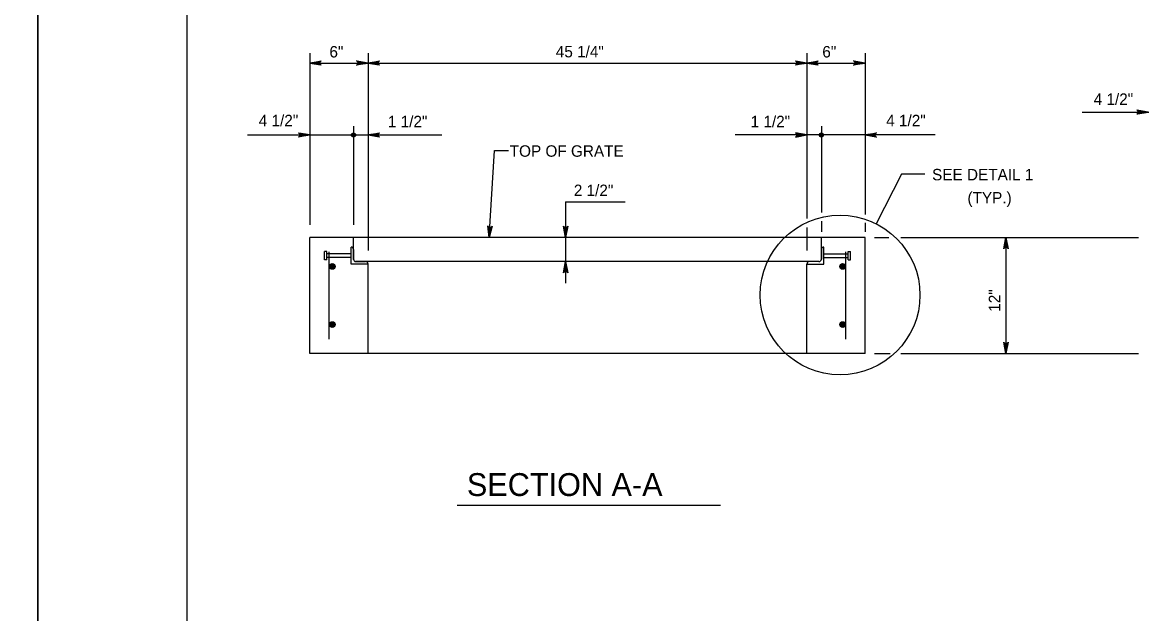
# Model space of a CAD drawing. Extents: x 2087776 to 2104538, y 970919 to 982612.
# Drawn here: x 2093281 to 2094243, y 981244 to 981752 of the extents above; entities that cross this region are included whole.
import ezdxf

# ---------------------------------------------------------------- set-up
doc = ezdxf.new("R2010")
doc.units = 0
doc.layers.add('1', color=7, linetype='Continuous')
doc.layers.add('PLT-BNDY', color=7, linetype='Continuous')

msp = doc.modelspace()

# ---------------------------------------------------------------- linework, layer by layer
at = {"layer": '1'}
for p, q in [((2093527.87, 981725.79), (2093527.87, 981578.08)), ((2093527.87, 981717.22), (2094004.95, 981717.22)), ((2093577.86, 981725.79), (2093577.86, 981556.01)), ((2093954.95, 981725.79), (2093954.95, 981583.49)), ((2094004.95, 981725.79), (2094004.95, 981586.99)), ((2094191.53, 981674.95), (2094360.31, 981674.95)), ((2093565.36, 981662.77), (2093565.36, 981578.08)), ((2093967.45, 981662.77), (2093967.45, 981588.54)), ((2093474.26, 981655.29), (2093641.35, 981655.29)), ((2094065.29, 981655.29), (2093893.27, 981655.29)), ((2094036.31, 981621.66), (2094014.59, 981578.86)), ((2094056.5, 981621.66), (2094036.31, 981621.66)), ((2093747.59, 981597.92), (2093798.94, 981597.92)), ((2093747.59, 981597.92), (2093747.59, 981527.97)), ((2093954.95, 981575.6), (2093954.95, 981556.01)), ((2093967.45, 981581.29), (2093967.45, 981571.98)), ((2094004.95, 981579.74), (2094004.95, 981571.98)), ((2094004.95, 981567.22), (2093527.87, 981567.22)), ((2093527.87, 981467.22), (2093527.87, 981567.22)), ((2093565.36, 981548.19), (2093565.36, 981567.22)), ((2093967.45, 981548.08), (2093967.45, 981567.22)), ((2094004.95, 981467.22), (2094004.95, 981567.22)), ((2094013.02, 981567.22), (2094025.44, 981567.22)), ((2094035.79, 981567.22), (2094239.96, 981567.22)), ((2094126.03, 981567.22), (2094126.03, 981467.22)), ((2093542.37, 981555.16), (2093540.37, 981555.16)), ((2093540.37, 981548.04), (2093540.37, 981555.16)), ((2093542.37, 981548.04), (2093542.37, 981555.16)), ((2093563.28, 981553.16), (2093542.37, 981553.16)), ((2093544.54, 981479.72), (2093544.54, 981554.72)), ((2093563.28, 981544.31), (2093563.28, 981558.89)), ((2093565.36, 981556.8), (2093565.36, 981548.47)), ((2093967.45, 981556.8), (2093967.45, 981548.47)), ((2093969.53, 981544.31), (2093969.53, 981558.89)), ((2093969.53, 981553.16), (2093990.45, 981553.16)), ((2093988.28, 981554.72), (2093988.28, 981479.72)), ((2093990.45, 981555.16), (2093992.45, 981555.16)), ((2093990.45, 981548.04), (2093990.45, 981555.16)), ((2093992.45, 981548.04), (2093992.45, 981555.16)), ((2093540.37, 981548.04), (2093540.37, 981549.44)), ((2093542.37, 981548.04), (2093540.37, 981548.04)), ((2093542.37, 981548.04), (2093542.37, 981550.27)), ((2093563.28, 981550.04), (2093542.37, 981550.04)), ((2093577.86, 981544.31), (2093563.28, 981544.31)), ((2093576.81, 981546.39), (2093567.13, 981546.39)), ((2093567.44, 981546.39), (2093575.77, 981546.39)), ((2093956, 981546.39), (2093576.81, 981546.39)), ((2093577.86, 981467.22), (2093577.86, 981544.31)), ((2093954.95, 981467.22), (2093954.95, 981544.31)), ((2093954.95, 981544.31), (2093969.53, 981544.31)), ((2093965.37, 981546.39), (2093956, 981546.39)), ((2093965.37, 981546.39), (2093957.04, 981546.39)), ((2093969.53, 981550.04), (2093990.45, 981550.04)), ((2093990.45, 981548.04), (2093990.45, 981550.27)), ((2093990.45, 981548.04), (2093992.45, 981548.04)), ((2093992.45, 981548.04), (2093992.45, 981549.44)), ((2094004.95, 981467.22), (2093527.87, 981467.22)), ((2094013.02, 981467.22), (2094026.48, 981467.22)), ((2094035.79, 981467.22), (2094239.96, 981467.22)), ((2093654.48, 981336.81), (2093880.89, 981336.81))]:
    msp.add_line(p, q, dxfattribs=at)
for points in [[(2096000.74, 980712.64), (2096000.74, 982563.04), (2093422, 982563.04), (2093422, 980712.64), (2096000.74, 980712.64), (2096000.74, 980799.12), (2095344.57, 980799.12), (2095344.57, 981011.32), (2096000.74, 981011.32), (2096000.74, 981106.34), (2095344.57, 981106.34), (2095344.57, 980712.64), (2095603.11, 980712.64), (2095603.11, 980799.12), (2095603.11, 980712.64), (2095855.73, 980712.64), (2095855.73, 980799.12), (2095855.73, 980758.72), (2096000.74, 980758.72)], [(2093527.87, 981717.22), (2093537.65, 981719.05), (2093537.27, 981718.79), (2093536.9, 981718.53), (2093536.7, 981718.2), (2093536.51, 981717.88), (2093536.45, 981717.55), (2093536.4, 981717.22), (2093536.45, 981716.89), (2093536.51, 981716.56), (2093536.7, 981716.23), (2093536.9, 981715.91), (2093537.27, 981715.65), (2093537.65, 981715.38), (2093527.87, 981717.22), (2093537.27, 981715.65), (2093536.9, 981715.91), (2093527.87, 981717.22), (2093536.7, 981716.23), (2093536.51, 981716.56), (2093527.87, 981717.22), (2093536.45, 981716.89), (2093536.4, 981717.22), (2093527.87, 981717.22), (2093536.45, 981717.55), (2093536.51, 981717.88), (2093527.87, 981717.22), (2093536.7, 981718.2), (2093536.9, 981718.53), (2093527.87, 981717.22), (2093537.27, 981718.79)], [(2093577.86, 981717.22), (2093568.07, 981715.38), (2093568.45, 981715.65), (2093568.83, 981715.91), (2093569.02, 981716.23), (2093569.21, 981716.56), (2093569.27, 981716.89), (2093569.33, 981717.22), (2093569.27, 981717.55), (2093569.21, 981717.88), (2093569.02, 981718.2), (2093568.83, 981718.53), (2093568.45, 981718.79), (2093568.07, 981719.05), (2093577.86, 981717.22), (2093568.45, 981718.79), (2093568.83, 981718.53), (2093577.86, 981717.22), (2093569.02, 981718.2), (2093569.21, 981717.88), (2093577.86, 981717.22), (2093569.27, 981717.55), (2093569.33, 981717.22), (2093577.86, 981717.22), (2093569.27, 981716.89), (2093569.21, 981716.56), (2093577.86, 981717.22), (2093569.02, 981716.23), (2093568.83, 981715.91), (2093577.86, 981717.22), (2093568.45, 981715.65)], [(2093577.86, 981717.22), (2093587.64, 981719.05), (2093587.27, 981718.79), (2093586.89, 981718.53), (2093586.69, 981718.2), (2093586.5, 981717.88), (2093586.44, 981717.55), (2093586.39, 981717.22), (2093586.44, 981716.89), (2093586.5, 981716.56), (2093586.69, 981716.23), (2093586.89, 981715.91), (2093587.27, 981715.65), (2093587.64, 981715.38), (2093577.86, 981717.22), (2093587.27, 981715.65), (2093586.89, 981715.91), (2093577.86, 981717.22), (2093586.69, 981716.23), (2093586.5, 981716.56), (2093577.86, 981717.22), (2093586.44, 981716.89), (2093586.39, 981717.22), (2093577.86, 981717.22), (2093586.44, 981717.55), (2093586.5, 981717.88), (2093577.86, 981717.22), (2093586.69, 981718.2), (2093586.89, 981718.53), (2093577.86, 981717.22), (2093587.27, 981718.79)], [(2093954.95, 981717.22), (2093945.17, 981715.38), (2093945.55, 981715.65), (2093945.92, 981715.91), (2093946.12, 981716.23), (2093946.31, 981716.56), (2093946.37, 981716.89), (2093946.42, 981717.22), (2093946.37, 981717.55), (2093946.31, 981717.88), (2093946.12, 981718.2), (2093945.92, 981718.53), (2093945.55, 981718.79), (2093945.17, 981719.05), (2093954.95, 981717.22), (2093945.55, 981718.79), (2093945.92, 981718.53), (2093954.95, 981717.22), (2093946.12, 981718.2), (2093946.31, 981717.88), (2093954.95, 981717.22), (2093946.37, 981717.55), (2093946.42, 981717.22), (2093954.95, 981717.22), (2093946.37, 981716.89), (2093946.31, 981716.56), (2093954.95, 981717.22), (2093946.12, 981716.23), (2093945.92, 981715.91), (2093954.95, 981717.22), (2093945.55, 981715.65)], [(2093954.95, 981717.22), (2093964.74, 981719.05), (2093964.36, 981718.79), (2093963.99, 981718.53), (2093963.79, 981718.2), (2093963.6, 981717.88), (2093963.54, 981717.55), (2093963.48, 981717.22), (2093963.54, 981716.89), (2093963.6, 981716.56), (2093963.79, 981716.23), (2093963.99, 981715.91), (2093964.36, 981715.65), (2093964.74, 981715.38), (2093954.95, 981717.22), (2093964.36, 981715.65), (2093963.99, 981715.91), (2093954.95, 981717.22), (2093963.79, 981716.23), (2093963.6, 981716.56), (2093954.95, 981717.22), (2093963.54, 981716.89), (2093963.48, 981717.22), (2093954.95, 981717.22), (2093963.54, 981717.55), (2093963.6, 981717.88), (2093954.95, 981717.22), (2093963.79, 981718.2), (2093963.99, 981718.53), (2093954.95, 981717.22), (2093964.36, 981718.79)], [(2094004.95, 981717.22), (2093995.16, 981715.38), (2093995.54, 981715.65), (2093995.91, 981715.91), (2093996.11, 981716.23), (2093996.3, 981716.56), (2093996.36, 981716.89), (2093996.42, 981717.22), (2093996.36, 981717.55), (2093996.3, 981717.88), (2093996.11, 981718.2), (2093995.91, 981718.53), (2093995.54, 981718.79), (2093995.16, 981719.05), (2094004.95, 981717.22), (2093995.54, 981718.79), (2093995.91, 981718.53), (2094004.95, 981717.22), (2093996.11, 981718.2), (2093996.3, 981717.88), (2094004.95, 981717.22), (2093996.36, 981717.55), (2093996.42, 981717.22), (2094004.95, 981717.22), (2093996.36, 981716.89), (2093996.3, 981716.56), (2094004.95, 981717.22), (2093996.11, 981716.23), (2093995.91, 981715.91), (2094004.95, 981717.22), (2093995.54, 981715.65)], [(2094248.38, 981674.95), (2094238.6, 981673.11), (2094238.97, 981673.37), (2094239.35, 981673.63), (2094239.55, 981673.96), (2094239.74, 981674.29), (2094239.8, 981674.62), (2094239.85, 981674.95), (2094239.8, 981675.27), (2094239.74, 981675.6), (2094239.55, 981675.93), (2094239.35, 981676.26), (2094238.97, 981676.52), (2094238.6, 981676.78), (2094248.38, 981674.95), (2094238.97, 981676.52), (2094239.35, 981676.26), (2094248.38, 981674.95), (2094239.55, 981675.93), (2094239.74, 981675.6), (2094248.38, 981674.95), (2094239.8, 981675.27), (2094239.85, 981674.95), (2094248.38, 981674.95), (2094239.8, 981674.62), (2094239.74, 981674.29), (2094248.38, 981674.95), (2094239.55, 981673.96), (2094239.35, 981673.63), (2094248.38, 981674.95), (2094238.97, 981673.37)], [(2093527.87, 981655.29), (2093518.08, 981653.46), (2093518.46, 981653.72), (2093518.83, 981653.98), (2093519.03, 981654.31), (2093519.22, 981654.64), (2093519.28, 981654.97), (2093519.34, 981655.29), (2093519.28, 981655.62), (2093519.22, 981655.95), (2093519.03, 981656.28), (2093518.83, 981656.61), (2093518.46, 981656.87), (2093518.08, 981657.13), (2093527.87, 981655.29), (2093518.46, 981656.87), (2093518.83, 981656.61), (2093527.87, 981655.29), (2093519.03, 981656.28), (2093519.22, 981655.95), (2093527.87, 981655.29), (2093519.28, 981655.62), (2093519.34, 981655.29), (2093527.87, 981655.29), (2093519.28, 981654.97), (2093519.22, 981654.64), (2093527.87, 981655.29), (2093519.03, 981654.31), (2093518.83, 981653.98), (2093527.87, 981655.29), (2093518.46, 981653.72)], [(2093577.86, 981655.29), (2093587.64, 981657.13), (2093587.27, 981656.87), (2093586.89, 981656.61), (2093586.69, 981656.28), (2093586.5, 981655.95), (2093586.44, 981655.62), (2093586.39, 981655.29), (2093586.44, 981654.97), (2093586.5, 981654.64), (2093586.69, 981654.31), (2093586.89, 981653.98), (2093587.27, 981653.72), (2093587.64, 981653.46), (2093577.86, 981655.29), (2093587.27, 981653.72), (2093586.89, 981653.98), (2093577.86, 981655.29), (2093586.69, 981654.31), (2093586.5, 981654.64), (2093577.86, 981655.29), (2093586.44, 981654.97), (2093586.39, 981655.29), (2093577.86, 981655.29), (2093586.44, 981655.62), (2093586.5, 981655.95), (2093577.86, 981655.29), (2093586.69, 981656.28), (2093586.89, 981656.61), (2093577.86, 981655.29), (2093587.27, 981656.87)], [(2093954.95, 981655.29), (2093945.17, 981657.13), (2093945.55, 981656.87), (2093945.92, 981656.61), (2093946.12, 981656.28), (2093946.31, 981655.95), (2093946.37, 981655.62), (2093946.42, 981655.29), (2093946.37, 981654.97), (2093946.31, 981654.64), (2093946.12, 981654.31), (2093945.92, 981653.98), (2093945.55, 981653.72), (2093945.17, 981653.46), (2093954.95, 981655.29), (2093945.55, 981653.72), (2093945.92, 981653.98), (2093954.95, 981655.29), (2093946.12, 981654.31), (2093946.31, 981654.64), (2093954.95, 981655.29), (2093946.37, 981654.97), (2093946.42, 981655.29), (2093954.95, 981655.29), (2093946.37, 981655.62), (2093946.31, 981655.95), (2093954.95, 981655.29), (2093946.12, 981656.28), (2093945.92, 981656.61), (2093954.95, 981655.29), (2093945.55, 981656.87)], [(2094004.95, 981655.29), (2094014.73, 981657.13), (2094014.35, 981656.87), (2094013.98, 981656.61), (2094013.78, 981656.28), (2094013.59, 981655.95), (2094013.53, 981655.62), (2094013.48, 981655.29), (2094013.53, 981654.97), (2094013.59, 981654.64), (2094013.78, 981654.31), (2094013.98, 981653.98), (2094014.35, 981653.72), (2094014.73, 981653.46), (2094004.95, 981655.29), (2094014.35, 981653.72), (2094013.98, 981653.98), (2094004.95, 981655.29), (2094013.78, 981654.31), (2094013.59, 981654.64), (2094004.95, 981655.29), (2094013.53, 981654.97), (2094013.48, 981655.29), (2094004.95, 981655.29), (2094013.53, 981655.62), (2094013.59, 981655.95), (2094004.95, 981655.29), (2094013.78, 981656.28), (2094013.98, 981656.61), (2094004.95, 981655.29), (2094014.35, 981656.87)], [(2093682.03, 981567.22), (2093686.6, 981641.94), (2093698.5, 981641.94)], [(2093682.03, 981567.22), (2093680.8, 981577.02), (2093681.04, 981576.63), (2093681.27, 981576.24), (2093681.59, 981576.03), (2093681.9, 981575.82), (2093682.22, 981575.74), (2093682.54, 981575.67), (2093682.87, 981575.7), (2093683.2, 981575.74), (2093683.54, 981575.91), (2093683.87, 981576.08), (2093684.16, 981576.44), (2093684.44, 981576.8), (2093682.03, 981567.22), (2093684.16, 981576.44), (2093683.87, 981576.08), (2093682.03, 981567.22), (2093683.54, 981575.91), (2093683.2, 981575.74), (2093682.03, 981567.22), (2093682.87, 981575.7), (2093682.54, 981575.67), (2093682.03, 981567.22), (2093682.22, 981575.74), (2093681.9, 981575.82), (2093682.03, 981567.22), (2093681.59, 981576.03), (2093681.27, 981576.24), (2093682.03, 981567.22), (2093681.04, 981576.63)], [(2093747.59, 981567.22), (2093745.76, 981577), (2093746.02, 981576.63), (2093746.28, 981576.25), (2093746.61, 981576.06), (2093746.94, 981575.86), (2093747.26, 981575.81), (2093747.59, 981575.75), (2093747.92, 981575.81), (2093748.25, 981575.86), (2093748.58, 981576.06), (2093748.9, 981576.25), (2093749.17, 981576.63), (2093749.43, 981577), (2093747.59, 981567.22), (2093749.17, 981576.63), (2093748.9, 981576.25), (2093747.59, 981567.22), (2093748.58, 981576.06), (2093748.25, 981575.86), (2093747.59, 981567.22), (2093747.92, 981575.81), (2093747.59, 981575.75), (2093747.59, 981567.22), (2093747.26, 981575.81), (2093746.94, 981575.86), (2093747.59, 981567.22), (2093746.61, 981576.06), (2093746.28, 981576.25), (2093747.59, 981567.22), (2093746.02, 981576.63)], [(2094126.03, 981567.22), (2094127.86, 981557.43), (2094127.6, 981557.81), (2094127.34, 981558.19), (2094127.01, 981558.38), (2094126.68, 981558.58), (2094126.36, 981558.63), (2094126.03, 981558.69), (2094125.7, 981558.63), (2094125.37, 981558.58), (2094125.04, 981558.38), (2094124.72, 981558.19), (2094124.45, 981557.81), (2094124.19, 981557.43), (2094126.03, 981567.22), (2094124.45, 981557.81), (2094124.72, 981558.19), (2094126.03, 981567.22), (2094125.04, 981558.38), (2094125.37, 981558.58), (2094126.03, 981567.22), (2094125.7, 981558.63), (2094126.03, 981558.69), (2094126.03, 981567.22), (2094126.36, 981558.63), (2094126.68, 981558.58), (2094126.03, 981567.22), (2094127.01, 981558.38), (2094127.34, 981558.19), (2094126.03, 981567.22), (2094127.6, 981557.81)], [(2093747.59, 981546.39), (2093749.43, 981536.6), (2093749.17, 981536.98), (2093748.9, 981537.36), (2093748.58, 981537.55), (2093748.25, 981537.75), (2093747.92, 981537.8), (2093747.59, 981537.86), (2093747.26, 981537.8), (2093746.94, 981537.75), (2093746.61, 981537.55), (2093746.28, 981537.36), (2093746.02, 981536.98), (2093745.76, 981536.6), (2093747.59, 981546.39), (2093746.02, 981536.98), (2093746.28, 981537.36), (2093747.59, 981546.39), (2093746.61, 981537.55), (2093746.94, 981537.75), (2093747.59, 981546.39), (2093747.26, 981537.8), (2093747.59, 981537.86), (2093747.59, 981546.39), (2093747.92, 981537.8), (2093748.25, 981537.75), (2093747.59, 981546.39), (2093748.58, 981537.55), (2093748.9, 981537.36), (2093747.59, 981546.39), (2093749.17, 981536.98)], [(2094126.03, 981467.22), (2094124.19, 981477), (2094124.45, 981476.63), (2094124.72, 981476.25), (2094125.04, 981476.06), (2094125.37, 981475.86), (2094125.7, 981475.81), (2094126.03, 981475.75), (2094126.36, 981475.81), (2094126.68, 981475.86), (2094127.01, 981476.06), (2094127.34, 981476.25), (2094127.6, 981476.63), (2094127.86, 981477), (2094126.03, 981467.22), (2094127.6, 981476.63), (2094127.34, 981476.25), (2094126.03, 981467.22), (2094127.01, 981476.06), (2094126.68, 981475.86), (2094126.03, 981467.22), (2094126.36, 981475.81), (2094126.03, 981475.75), (2094126.03, 981467.22), (2094125.7, 981475.81), (2094125.37, 981475.86), (2094126.03, 981467.22), (2094125.04, 981476.06), (2094124.72, 981476.25), (2094126.03, 981467.22), (2094124.45, 981476.63)]]:
    msp.add_lwpolyline(points, dxfattribs=at)
for centre, radius in [((2093565.36, 981655.29), 1.75), ((2093565.36, 981655.29), 0.875), ((2093967.45, 981655.29), 1.75), ((2093967.45, 981655.29), 0.875), ((2093983.52, 981517.63), 68.66), ((2093547.1, 981542.22), 2.45), ((2093547.1, 981542.22), 2.27), ((2093547.1, 981542.22), 2.1), ((2093547.1, 981542.22), 1.93), ((2093547.1, 981542.22), 1.75), ((2093547.1, 981542.22), 1.58), ((2093547.1, 981542.22), 1.4), ((2093547.1, 981542.22), 1.23), ((2093985.73, 981542.22), 2.45), ((2093985.73, 981542.22), 2.27), ((2093985.73, 981542.22), 2.1), ((2093985.73, 981542.22), 1.93), ((2093985.73, 981542.22), 1.75), ((2093985.73, 981542.22), 1.58), ((2093985.73, 981542.22), 1.4), ((2093985.73, 981542.22), 1.23), ((2093547.1, 981542.22), 1.06), ((2093547.1, 981542.22), 0.883), ((2093547.1, 981542.22), 0.709), ((2093547.1, 981542.22), 0.535), ((2093547.1, 981542.22), 0.361), ((2093547.1, 981542.22), 0.188), ((2093985.73, 981542.22), 1.06), ((2093985.73, 981542.22), 0.883), ((2093985.73, 981542.22), 0.709), ((2093985.73, 981542.22), 0.535), ((2093985.73, 981542.22), 0.361), ((2093985.73, 981542.22), 0.188), ((2093547.1, 981492.22), 2.45), ((2093547.1, 981492.22), 2.27), ((2093547.1, 981492.22), 2.1), ((2093547.1, 981492.22), 1.93), ((2093547.1, 981492.22), 1.75), ((2093547.1, 981492.22), 1.58), ((2093547.1, 981492.22), 1.4), ((2093547.1, 981492.22), 1.23), ((2093547.1, 981492.22), 1.06), ((2093547.1, 981492.22), 0.883), ((2093547.1, 981492.22), 0.709), ((2093547.1, 981492.22), 0.535), ((2093547.1, 981492.22), 0.361), ((2093547.1, 981492.22), 0.188), ((2093985.82, 981492.22), 2.45), ((2093985.82, 981492.22), 2.27), ((2093985.82, 981492.22), 2.1), ((2093985.82, 981492.22), 1.93), ((2093985.82, 981492.22), 1.75), ((2093985.82, 981492.22), 1.58), ((2093985.82, 981492.22), 1.4), ((2093985.82, 981492.22), 1.23), ((2093985.82, 981492.22), 1.06), ((2093985.82, 981492.22), 0.883), ((2093985.82, 981492.22), 0.709), ((2093985.82, 981492.22), 0.535), ((2093985.82, 981492.22), 0.361), ((2093985.82, 981492.22), 0.188)]:
    msp.add_circle(centre, radius, dxfattribs=at)
for centre, start, end in [((2093563.28, 981556.8), 360, 90), ((2093969.53, 981556.8), 90, 180), ((2093567.44, 981548.47), 180, 270), ((2093575.77, 981544.31), 0, 90), ((2093957.04, 981544.31), 90, 180), ((2093965.37, 981548.47), 270, 0)]:
    msp.add_arc(centre, 2.08, start, end, dxfattribs=at)
at = {"layer": 'PLT-BNDY'}
for points in [[(2090534.86, 982612.25), (2093294.05, 982612.25), (2093294.05, 980663.43), (2090534.86, 980663.43)], [(2093294.05, 982612.25), (2096053.23, 982612.25), (2096053.23, 980663.43), (2093294.05, 980663.43)]]:
    msp.add_lwpolyline(points, close=True, dxfattribs=at)

# ---------------------------------------------------------------- texts
at = {"layer": '1'}
for s, height, p in [('6"', 9.843, (2093544.67, 981721.96)), ('45 1/4"', 9.843, (2093739.22, 981722.08)), ('6"', 9.843, (2093968.26, 981721.96)), ('1 1/2"', 9.843, (2093594.9, 981661.96)), ('1 1/2"', 9.843, (2093906.66, 981661.96)), ('TOP OF GRATE', 9.8425, (2093699.6, 981636.58)), ('SEE DETAIL 1', 9.8425, (2094062.58, 981616.29)), ('2 1/2"', 9.843, (2093754.69, 981602.76)), ('(TYP.)', 9.843, (2094093, 981596.37)), ('SECTION A-A', 19.685, (2093662.78, 981344.73))]:
    msp.add_text(s, height=height, dxfattribs=at).set_placement(p)
for s, rotation, p in [('4 1/2"', 360, (2094201.47, 981681.19)), ('4 1/2"', 360, (2093483.93, 981662.81)), ('4 1/2"', 360, (2094023.17, 981662.81)), ('12"', 90, (2094121.16, 981503.25))]:
    msp.add_text(s, height=9.843, rotation=rotation, dxfattribs=at).set_placement(p)

doc.saveas('drawing.dxf')
